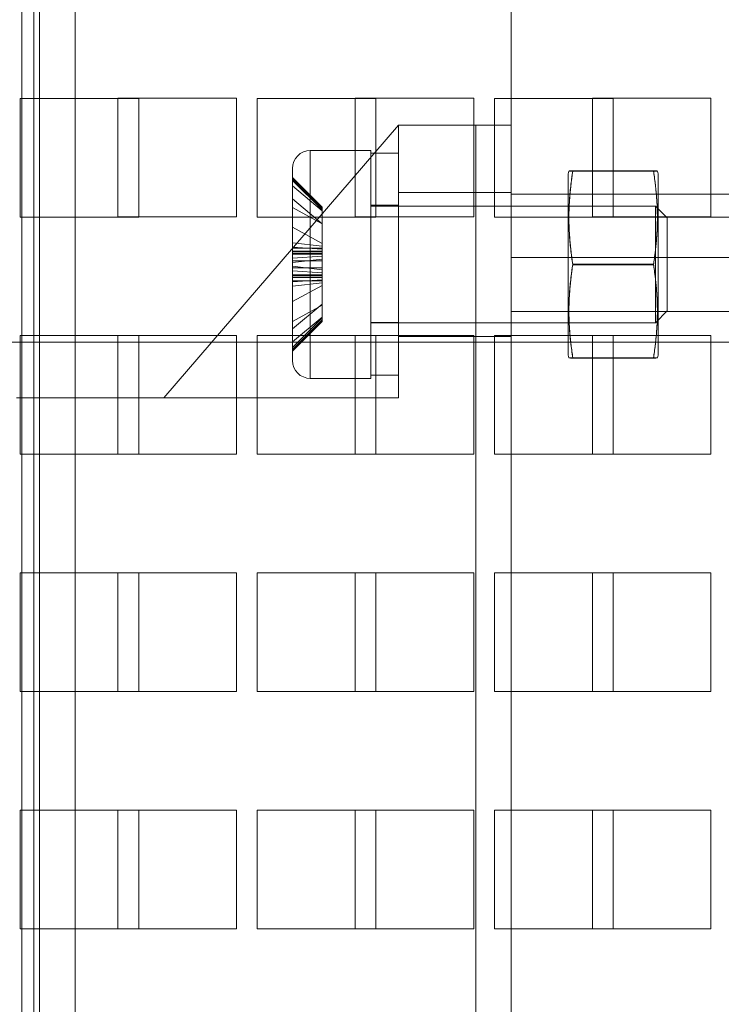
# Model space of a CAD drawing. Header units: inches. Extents: x 1 to 109, y 1 to 85.
# Tile 610 of 656: x 93.903 to 94.889, y 21.142 to 22.525. Entities that reach past the tile are written whole.
import ezdxf

# ---------------------------------------------------------------- set-up
doc = ezdxf.new("R2010")
doc.units = ezdxf.units.IN
doc.header["$MEASUREMENT"] = 0

msp = doc.modelspace()

# ---------------------------------------------------------------- linework, layer by layer
at = {"color": 7, "linetype": 'Continuous', "lineweight": 15, "ltscale": 5}
for p, q in [((93.9059, 13.5399), (93.9059, 29.7899)), ((93.9225, 13.5399), (93.9225, 29.7899)), ((93.9308, 13.5399), (93.9308, 29.7899)), ((93.9806, 29.7899), (93.9806, 13.5399)), ((94.5936, 17.9685), (94.5936, 23.7694)), ((94.07, 22.4148), (93.9033, 22.4148)), ((93.9033, 22.4148), (93.9033, 22.2481)), ((94.0408, 22.4149), (94.2075, 22.4149)), ((94.0408, 22.2483), (94.0408, 22.4149)), ((94.07, 22.2481), (94.07, 22.4148)), ((94.2075, 22.4149), (94.2075, 22.2483)), ((94.2366, 22.4148), (94.2366, 22.2481)), ((94.4033, 22.4148), (94.2366, 22.4148)), ((94.3741, 22.2483), (94.3741, 22.4149)), ((94.3741, 22.4149), (94.5408, 22.4149)), ((94.4033, 22.2481), (94.4033, 22.4148)), ((94.5408, 22.4149), (94.5408, 22.2483)), ((94.57, 22.4148), (94.57, 22.2481)), ((94.7366, 22.4148), (94.57, 22.4148)), ((94.7075, 22.4149), (94.8741, 22.4149)), ((94.7075, 22.2483), (94.7075, 22.4149)), ((94.7366, 22.2481), (94.7366, 22.4148)), ((94.8741, 22.4149), (94.8741, 22.2483)), ((94.1053, 21.9939), (94.4353, 22.3773)), ((94.4353, 22.3773), (94.5436, 22.3773)), ((94.4353, 21.9939), (94.4353, 22.3773)), ((94.5436, 22.3773), (94.5436, 19.3606)), ((94.5436, 22.3773), (94.5936, 22.3773)), ((94.5936, 22.3773), (94.5936, 19.3606)), ((94.3961, 22.3414), (94.3111, 22.3414)), ((94.3961, 22.3414), (94.3111, 22.3414)), ((94.3961, 22.3414), (94.3111, 22.3414)), ((94.3111, 22.0214), (94.3111, 22.3414)), ((94.3111, 22.0214), (94.3111, 22.3414)), ((94.3111, 22.3414), (94.3111, 22.0214)), ((94.3961, 22.0214), (94.3961, 22.3414)), ((94.3961, 22.0214), (94.3961, 22.3414)), ((94.3961, 22.3414), (94.3961, 22.0214)), ((94.4353, 22.3377), (94.3961, 22.3377)), ((94.4353, 22.3377), (94.3961, 22.3377)), ((94.4353, 22.3377), (94.3961, 22.3377)), ((94.3961, 22.0261), (94.3961, 22.3377)), ((94.3961, 22.0261), (94.3961, 22.3377)), ((94.3961, 22.0261), (94.3961, 22.3377)), ((94.4353, 22.0261), (94.4353, 22.3377)), ((94.4353, 22.0261), (94.4353, 22.3377)), ((94.4353, 22.0261), (94.4353, 22.3377)), ((94.2861, 22.3164), (94.2861, 22.0464)), ((94.2861, 22.3164), (94.2861, 22.0464)), ((94.2861, 22.0464), (94.2861, 22.3164)), ((94.6746, 22.3127), (94.6736, 22.3089)), ((94.6746, 22.3127), (94.6736, 22.3089)), ((94.6746, 22.3127), (94.6736, 22.3089)), ((94.7935, 22.3129), (94.68, 22.3129)), ((94.7935, 22.3124), (94.68, 22.3124)), ((94.7999, 22.3089), (94.7989, 22.3127)), ((94.7999, 22.3089), (94.7989, 22.3127)), ((94.7999, 22.3089), (94.7989, 22.3127)), ((94.2861, 22.2995), (94.2861, 22.3034)), ((94.2861, 22.1999), (94.2861, 22.3034)), ((94.2861, 22.3034), (94.3278, 22.262)), ((94.2861, 22.301), (94.2861, 22.3031)), ((94.2861, 22.1991), (94.2861, 22.3031)), ((94.2861, 22.3031), (94.3278, 22.2615)), ((94.2861, 22.301), (94.2861, 22.197)), ((94.3278, 22.2594), (94.2861, 22.301)), ((94.2861, 22.2995), (94.2861, 22.1961)), ((94.3278, 22.2581), (94.2861, 22.2995)), ((94.6736, 22.3089), (94.6736, 22.0539)), ((94.6736, 22.3089), (94.6736, 22.0539)), ((94.6736, 22.3089), (94.6736, 22.0539)), ((94.7999, 22.3089), (94.7999, 22.0539)), ((94.7999, 22.3089), (94.7999, 22.0539)), ((94.7999, 22.3089), (94.7999, 22.0539)), ((94.2861, 22.2917), (94.2861, 22.2045)), ((94.2861, 22.2917), (94.2861, 22.2735)), ((94.3278, 22.2568), (94.2861, 22.2917)), ((94.2861, 22.2735), (94.3278, 22.2386)), ((94.2861, 22.1863), (94.2861, 22.2735)), ((94.5936, 22.2827), (94.4353, 22.2827)), ((94.5936, 22.2827), (94.4353, 22.2827)), ((94.5936, 22.2827), (94.4353, 22.2827)), ((94.4353, 22.0802), (94.4353, 22.2826)), ((94.4353, 22.0802), (94.4353, 22.2826)), ((94.4353, 22.0802), (94.4353, 22.2826)), ((94.5936, 22.0802), (94.5936, 22.2826)), ((94.5936, 22.0802), (94.5936, 22.2826)), ((94.5936, 22.0802), (94.5936, 22.2826)), ((95.0436, 22.28), (94.5936, 22.28)), ((94.5936, 22.1914), (94.5936, 22.2798)), ((94.2861, 22.2045), (94.2861, 22.2615)), ((94.2861, 22.2336), (94.2861, 22.2615)), ((94.2861, 22.2615), (94.3278, 22.2387)), ((94.3278, 22.1999), (94.3278, 22.262)), ((94.3278, 22.262), (94.3278, 22.2581)), ((94.3278, 22.1991), (94.3278, 22.2615)), ((94.3278, 22.2615), (94.3278, 22.2594)), ((94.3278, 22.2594), (94.3278, 22.197)), ((94.3278, 22.2581), (94.3278, 22.1961)), ((94.3278, 22.2568), (94.3278, 22.2045)), ((94.3278, 22.2386), (94.3278, 22.2568)), ((94.4353, 22.2648), (94.3961, 22.2648)), ((94.4353, 22.2648), (94.3961, 22.2648)), ((94.4353, 22.2648), (94.3961, 22.2648)), ((94.3961, 22.0998), (94.3961, 22.2648)), ((94.3961, 22.0998), (94.3961, 22.2648)), ((94.3961, 22.0998), (94.3961, 22.2648)), ((94.7961, 22.2635), (94.3961, 22.2635)), ((94.7961, 22.2635), (94.3961, 22.2635)), ((94.7961, 22.2635), (94.3961, 22.2635)), ((94.3961, 22.0994), (94.3961, 22.2635)), ((94.3961, 22.0994), (94.3961, 22.2635)), ((94.3961, 22.2635), (94.3961, 22.0994)), ((94.4353, 22.0998), (94.4353, 22.2648)), ((94.4353, 22.0998), (94.4353, 22.2648)), ((94.4353, 22.0998), (94.4353, 22.2648)), ((94.8128, 22.2468), (94.7961, 22.2635)), ((94.8128, 22.2468), (94.7961, 22.2635)), ((94.8128, 22.2468), (94.7961, 22.2635)), ((94.7961, 22.2635), (94.7961, 22.0994)), ((94.7961, 22.2635), (94.7961, 22.0994)), ((94.7961, 22.0994), (94.7961, 22.2635)), ((93.9033, 22.2481), (94.07, 22.2481)), ((94.2075, 22.2483), (94.0408, 22.2483)), ((94.2366, 22.2481), (94.4033, 22.2481)), ((94.5408, 22.2483), (94.3741, 22.2483)), ((94.57, 22.2481), (94.7366, 22.2481)), ((95.0436, 22.2477), (94.5936, 22.2477)), ((95.0436, 22.2477), (94.5936, 22.2477)), ((95.0436, 22.2477), (94.5936, 22.2477)), ((94.5936, 22.1152), (94.5936, 22.2476)), ((94.5936, 22.1152), (94.5936, 22.2476)), ((94.5936, 22.1152), (94.5936, 22.2476)), ((94.7999, 22.2477), (94.6736, 22.2477)), ((94.7999, 22.2477), (94.6736, 22.2477)), ((94.7999, 22.2477), (94.6736, 22.2477)), ((94.6736, 22.2477), (94.6736, 22.1152)), ((94.6736, 22.2477), (94.6736, 22.1152)), ((94.6736, 22.2477), (94.6736, 22.1152)), ((94.8741, 22.2483), (94.7075, 22.2483)), ((94.7999, 22.1152), (94.7999, 22.2477)), ((94.7999, 22.1152), (94.7999, 22.2477)), ((94.7999, 22.1152), (94.7999, 22.2477)), ((94.8128, 22.1161), (94.8128, 22.2468)), ((94.8128, 22.1161), (94.8128, 22.2468)), ((94.8128, 22.2468), (94.8128, 22.1161)), ((94.2861, 22.2336), (94.2861, 22.1766)), ((94.3278, 22.2108), (94.2861, 22.2336)), ((94.3278, 22.2045), (94.3278, 22.2387)), ((94.3278, 22.2387), (94.3278, 22.2108)), ((94.3278, 22.1863), (94.3278, 22.2386)), ((94.2861, 22.212), (94.2861, 22.1999)), ((94.2861, 22.212), (94.2861, 22.1789)), ((94.3278, 22.2071), (94.2861, 22.212)), ((94.2861, 22.2056), (94.2861, 22.1991)), ((94.2861, 22.2056), (94.2861, 22.1723)), ((94.3278, 22.2029), (94.2861, 22.2056)), ((94.3278, 22.2045), (94.2861, 22.2045)), ((94.3278, 22.2108), (94.3278, 22.1766)), ((94.3278, 22.2071), (94.3278, 22.1999)), ((94.3278, 22.174), (94.3278, 22.2071)), ((94.3278, 22.2029), (94.3278, 22.1991)), ((94.3278, 22.1697), (94.3278, 22.2029)), ((94.3278, 22.1999), (94.2861, 22.1999)), ((94.3278, 22.1991), (94.2861, 22.1991)), ((94.2861, 22.197), (94.2861, 22.1905)), ((94.3278, 22.197), (94.2861, 22.197)), ((94.2861, 22.1961), (94.2861, 22.184)), ((94.3278, 22.1961), (94.2861, 22.1961)), ((94.2861, 22.1905), (94.3278, 22.1931)), ((94.2861, 22.1572), (94.2861, 22.1905)), ((94.2861, 22.184), (94.3278, 22.1888)), ((94.3278, 22.197), (94.3278, 22.1931)), ((94.3278, 22.1961), (94.3278, 22.1888)), ((94.3278, 22.1931), (94.3278, 22.1598)), ((94.3278, 22.1888), (94.3278, 22.1557)), ((94.5936, 22.1912), (95.0436, 22.1912)), ((94.2861, 22.1293), (94.2861, 22.1863)), ((94.3278, 22.1863), (94.2861, 22.1863)), ((94.2861, 22.1509), (94.2861, 22.184)), ((94.2861, 22.1668), (94.2861, 22.1789)), ((94.2861, 22.1789), (94.3278, 22.174)), ((94.2861, 22.1766), (94.2861, 22.0908)), ((94.3278, 22.1766), (94.2861, 22.1766)), ((94.3278, 22.1521), (94.3278, 22.1863)), ((94.3278, 22.1766), (94.3278, 22.1257)), ((94.3278, 22.1668), (94.3278, 22.174)), ((94.7935, 22.1819), (94.68, 22.1819)), ((94.7935, 22.181), (94.68, 22.181)), ((94.2861, 22.1659), (94.2861, 22.1723)), ((94.2861, 22.1723), (94.3278, 22.1697)), ((94.2861, 22.065), (94.2861, 22.1668)), ((94.3278, 22.1668), (94.2861, 22.1668)), ((94.2861, 22.0619), (94.2861, 22.1659)), ((94.3278, 22.1659), (94.2861, 22.1659)), ((94.2861, 22.1638), (94.2861, 22.0598)), ((94.2861, 22.1572), (94.2861, 22.1638)), ((94.3278, 22.1638), (94.2861, 22.1638)), ((94.2861, 22.1509), (94.2861, 22.163)), ((94.2861, 22.163), (94.2861, 22.0611)), ((94.3278, 22.163), (94.2861, 22.163)), ((94.3278, 22.1598), (94.2861, 22.1572)), ((94.3278, 22.1659), (94.3278, 22.1697)), ((94.3278, 22.1064), (94.3278, 22.1668)), ((94.3278, 22.1035), (94.3278, 22.1659)), ((94.3278, 22.1638), (94.3278, 22.1014)), ((94.3278, 22.1598), (94.3278, 22.1638)), ((94.3278, 22.163), (94.3278, 22.1025)), ((94.3278, 22.1557), (94.3278, 22.163)), ((94.2861, 22.1584), (94.2861, 22.1014)), ((94.2861, 22.0726), (94.2861, 22.1584)), ((94.3278, 22.1584), (94.2861, 22.1584)), ((94.3278, 22.1557), (94.2861, 22.1509)), ((94.3278, 22.1521), (94.2861, 22.1293)), ((94.3278, 22.1584), (94.3278, 22.1242)), ((94.3278, 22.1074), (94.3278, 22.1584)), ((94.3278, 22.1242), (94.3278, 22.1521)), ((94.2861, 22.1293), (94.2861, 22.1014)), ((94.2861, 22.0908), (94.3278, 22.1257)), ((94.2861, 22.1014), (94.3278, 22.1242)), ((94.3278, 22.1257), (94.3278, 22.1074)), ((94.3278, 22.1074), (94.2861, 22.0726)), ((94.3278, 22.1064), (94.2861, 22.065)), ((94.3278, 22.1025), (94.3278, 22.1064)), ((94.5936, 22.1152), (95.0519, 22.1152)), ((94.5936, 22.1152), (95.0519, 22.1152)), ((94.5936, 22.1152), (95.0519, 22.1152)), ((94.6736, 22.1152), (94.7999, 22.1152)), ((94.6736, 22.1152), (94.7999, 22.1152)), ((94.6736, 22.1152), (94.7999, 22.1152)), ((94.7961, 22.0994), (94.8128, 22.1161)), ((94.7961, 22.0994), (94.8128, 22.1161)), ((94.7961, 22.0994), (94.8128, 22.1161)), ((94.3278, 22.1035), (94.2861, 22.0619)), ((94.2861, 22.0611), (94.3278, 22.1025)), ((94.2861, 22.0598), (94.3278, 22.1014)), ((94.2861, 22.0726), (94.2861, 22.0908)), ((94.3278, 22.1014), (94.3278, 22.1035)), ((94.3961, 22.0261), (94.3961, 22.0998)), ((94.4353, 22.0998), (94.3961, 22.0998)), ((94.3961, 22.0994), (94.7961, 22.0994)), ((94.3961, 22.0994), (94.7961, 22.0994)), ((94.3961, 22.0994), (94.7961, 22.0994)), ((94.4353, 22.0261), (94.4353, 22.0998)), ((93.9033, 22.0814), (93.9033, 21.9148)), ((94.07, 22.0814), (93.9033, 22.0814)), ((94.0408, 22.0816), (94.2075, 22.0816)), ((94.0408, 21.9149), (94.0408, 22.0816)), ((94.07, 21.9148), (94.07, 22.0814)), ((94.2075, 22.0816), (94.2075, 21.9149)), ((94.2366, 22.0814), (94.2366, 21.9148)), ((94.4033, 22.0814), (94.2366, 22.0814)), ((94.3741, 22.0816), (94.5408, 22.0816)), ((94.3741, 21.9149), (94.3741, 22.0816)), ((94.4033, 21.9148), (94.4033, 22.0814)), ((94.4353, 22.0802), (94.5936, 22.0802)), ((94.4353, 22.0802), (94.5936, 22.0802)), ((94.4353, 22.0802), (94.5936, 22.0802)), ((94.5408, 22.0816), (94.5408, 21.9149)), ((94.57, 22.0814), (94.57, 21.9148)), ((94.7366, 22.0814), (94.57, 22.0814)), ((94.7075, 22.0816), (94.8741, 22.0816)), ((94.7075, 21.9149), (94.7075, 22.0816)), ((94.7366, 21.9148), (94.7366, 22.0814)), ((94.8741, 22.0816), (94.8741, 21.9149)), ((97.1975, 22.0723), (90.6308, 22.0723)), ((94.2861, 22.065), (94.2861, 22.0611)), ((94.2861, 22.0619), (94.2861, 22.0598)), ((94.6736, 22.0539), (94.6746, 22.0502)), ((94.6736, 22.0539), (94.6746, 22.0502)), ((94.6736, 22.0539), (94.6746, 22.0502)), ((94.7935, 22.0504), (94.68, 22.0504)), ((94.7935, 22.05), (94.68, 22.05)), ((94.7989, 22.0502), (94.7999, 22.0539)), ((94.7989, 22.0502), (94.7999, 22.0539)), ((94.7989, 22.0502), (94.7999, 22.0539)), ((94.3111, 22.0214), (94.3961, 22.0214)), ((94.3111, 22.0214), (94.3961, 22.0214)), ((94.3111, 22.0214), (94.3961, 22.0214)), ((94.3961, 22.0261), (94.4353, 22.0261)), ((93.8981, 21.9939), (94.1053, 21.9939)), ((94.4353, 21.9939), (94.1053, 21.9939)), ((93.9033, 21.9148), (94.07, 21.9148)), ((94.2075, 21.9149), (94.0408, 21.9149)), ((94.2366, 21.9148), (94.4033, 21.9148)), ((94.5408, 21.9149), (94.3741, 21.9149)), ((94.57, 21.9148), (94.7366, 21.9148)), ((94.8741, 21.9149), (94.7075, 21.9149)), ((93.9033, 21.7481), (93.9033, 21.5814)), ((94.07, 21.7481), (93.9033, 21.7481)), ((94.0408, 21.7483), (94.2075, 21.7483)), ((94.0408, 21.5816), (94.0408, 21.7483)), ((94.07, 21.5814), (94.07, 21.7481)), ((94.2075, 21.7483), (94.2075, 21.5816)), ((94.4033, 21.7481), (94.2366, 21.7481)), ((94.2366, 21.7481), (94.2366, 21.5814)), ((94.3741, 21.5816), (94.3741, 21.7483)), ((94.3741, 21.7483), (94.5408, 21.7483)), ((94.4033, 21.5814), (94.4033, 21.7481)), ((94.5408, 21.7483), (94.5408, 21.5816)), ((94.57, 21.7481), (94.57, 21.5814)), ((94.7366, 21.7481), (94.57, 21.7481)), ((94.7075, 21.7483), (94.8741, 21.7483)), ((94.7075, 21.5816), (94.7075, 21.7483)), ((94.7366, 21.5814), (94.7366, 21.7481)), ((94.8741, 21.7483), (94.8741, 21.5816)), ((93.9033, 21.5814), (94.07, 21.5814)), ((94.2075, 21.5816), (94.0408, 21.5816)), ((94.2366, 21.5814), (94.4033, 21.5814)), ((94.5408, 21.5816), (94.3741, 21.5816)), ((94.57, 21.5814), (94.7366, 21.5814)), ((94.8741, 21.5816), (94.7075, 21.5816)), ((93.9033, 21.4148), (93.9033, 21.2481)), ((94.07, 21.4148), (93.9033, 21.4148)), ((94.0408, 21.4149), (94.2075, 21.4149)), ((94.0408, 21.2483), (94.0408, 21.4149)), ((94.07, 21.2481), (94.07, 21.4148)), ((94.2075, 21.4149), (94.2075, 21.2483)), ((94.2366, 21.4148), (94.2366, 21.2481)), ((94.4033, 21.4148), (94.2366, 21.4148)), ((94.3741, 21.4149), (94.5408, 21.4149)), ((94.3741, 21.2483), (94.3741, 21.4149)), ((94.4033, 21.2481), (94.4033, 21.4148)), ((94.5408, 21.4149), (94.5408, 21.2483)), ((94.7366, 21.4148), (94.57, 21.4148)), ((94.57, 21.4148), (94.57, 21.2481)), ((94.7075, 21.4149), (94.8741, 21.4149)), ((94.7075, 21.2483), (94.7075, 21.4149)), ((94.7366, 21.2481), (94.7366, 21.4148)), ((94.8741, 21.4149), (94.8741, 21.2483)), ((93.9033, 21.2481), (94.07, 21.2481)), ((94.2075, 21.2483), (94.0408, 21.2483)), ((94.2366, 21.2481), (94.4033, 21.2481)), ((94.5408, 21.2483), (94.3741, 21.2483)), ((94.57, 21.2481), (94.7366, 21.2481)), ((94.8741, 21.2483), (94.7075, 21.2483))]:
    msp.add_line(p, q, dxfattribs=at)
at = {"color": 7, "linetype": 'Continuous', "lineweight": 15, "ltscale": 25}
for centre, start, end in [((94.3111, 22.3164), 90, 180), ((94.3111, 22.3164), 90, 180), ((94.3111, 22.3164), 90, 180), ((94.3111, 22.0464), 180, 270), ((94.3111, 22.0464), 180, 270), ((94.3111, 22.0464), 180, 270)]:
    msp.add_arc(centre, 0.025, start, end, dxfattribs=at)
at = {"color": 7, "linetype": 'Continuous', "lineweight": 15, "ltscale": 5}
for points, knots in [([(94.68, 22.3124), (94.6796, 22.3124), (94.6788, 22.3125), (94.6776, 22.3125), (94.6765, 22.3125), (94.6756, 22.3126), (94.675, 22.3126), (94.6746, 22.3126), (94.6746, 22.3127), (94.6747, 22.3127), (94.6752, 22.3127), (94.6758, 22.3128), (94.6766, 22.3128), (94.6776, 22.3128), (94.6787, 22.3129), (94.6796, 22.3129), (94.68, 22.3129)], [0, 0, 0, 0, 0.062792, 0.125585, 0.206403, 0.287229, 0.368043, 0.442659, 0.517283, 0.591898, 0.661233, 0.730575, 0.799911, 0.866605, 0.933304, 1, 1, 1, 1]), ([(94.68, 22.3129), (94.6795, 22.3093), (94.6784, 22.3022), (94.6771, 22.2914), (94.676, 22.2806), (94.6753, 22.271), (94.6749, 22.2625), (94.6746, 22.2553), (94.6746, 22.2481), (94.6746, 22.2408), (94.6748, 22.2336), (94.6752, 22.2259), (94.6758, 22.2175), (94.6766, 22.2086), (94.6775, 22.1997), (94.6787, 22.1908), (94.6796, 22.1849), (94.68, 22.1819)], [0, 0, 0, 0, 0.082399, 0.164813, 0.247222, 0.329612, 0.384809, 0.440009, 0.495206, 0.549953, 0.604704, 0.659452, 0.727548, 0.795659, 0.863778, 0.931897, 1, 1, 1, 1]), ([(94.68, 22.3124), (94.6795, 22.3124), (94.6784, 22.3125), (94.6771, 22.3125), (94.676, 22.3125), (94.6753, 22.3126), (94.6748, 22.3126), (94.6746, 22.3127), (94.6746, 22.3127), (94.6749, 22.3127), (94.6754, 22.3128), (94.6762, 22.3128), (94.6771, 22.3128), (94.678, 22.3128), (94.679, 22.3129), (94.6797, 22.3129), (94.68, 22.3129)], [0, 0, 0, 0, 0.082249, 0.164505, 0.24675, 0.324466, 0.40219, 0.479904, 0.551885, 0.623875, 0.695857, 0.763878, 0.831905, 0.899928, 0.949964, 1, 1, 1, 1]), ([(94.68, 22.3129), (94.6795, 22.3093), (94.6784, 22.3022), (94.6771, 22.2914), (94.676, 22.2806), (94.6753, 22.271), (94.6749, 22.2625), (94.6746, 22.2553), (94.6746, 22.2481), (94.6746, 22.2408), (94.6748, 22.2336), (94.6752, 22.2259), (94.6758, 22.2175), (94.6766, 22.2086), (94.6775, 22.1997), (94.6787, 22.1908), (94.6796, 22.1849), (94.68, 22.1819)], [0, 0, 0, 0, 0.0823985, 0.1648132, 0.2472217, 0.3296118, 0.3848087, 0.4400093, 0.4952058, 0.549953, 0.6047043, 0.6594518, 0.7275482, 0.7956587, 0.8637782, 0.9318968, 1, 1, 1, 1]), ([(94.68, 22.3124), (94.6796, 22.3124), (94.6788, 22.3125), (94.6777, 22.3125), (94.6766, 22.3125), (94.6756, 22.3126), (94.675, 22.3126), (94.6746, 22.3126), (94.6745, 22.3127), (94.6747, 22.3127), (94.6751, 22.3127), (94.6758, 22.3128), (94.6766, 22.3128), (94.6776, 22.3128), (94.6787, 22.3129), (94.6796, 22.3129), (94.68, 22.3129)], [0, 0, 0, 0, 0.061663, 0.123326, 0.203303, 0.283286, 0.363259, 0.43811, 0.512971, 0.587822, 0.65783, 0.727846, 0.797856, 0.865235, 0.932619, 1, 1, 1, 1]), ([(94.68, 22.3129), (94.6795, 22.3093), (94.6784, 22.3022), (94.6771, 22.2914), (94.676, 22.2806), (94.6753, 22.271), (94.6749, 22.2625), (94.6746, 22.2553), (94.6746, 22.2481), (94.6746, 22.2408), (94.6748, 22.2336), (94.6752, 22.2259), (94.6758, 22.2175), (94.6766, 22.2086), (94.6775, 22.1997), (94.6787, 22.1908), (94.6796, 22.1849), (94.68, 22.1819)], [0, 0, 0, 0, 0.082399, 0.164813, 0.247222, 0.329612, 0.384809, 0.440009, 0.495206, 0.549953, 0.604704, 0.659452, 0.727548, 0.795659, 0.863778, 0.931897, 1, 1, 1, 1]), ([(94.68, 22.181), (94.6795, 22.1845), (94.6784, 22.1917), (94.6771, 22.2025), (94.676, 22.2134), (94.6753, 22.223), (94.6749, 22.2315), (94.6746, 22.2388), (94.6746, 22.246), (94.6746, 22.2533), (94.6748, 22.2605), (94.6752, 22.2683), (94.6758, 22.2767), (94.6766, 22.2856), (94.6775, 22.2946), (94.6787, 22.3035), (94.6796, 22.3095), (94.68, 22.3124)], [0, 0, 0, 0, 0.082399, 0.164813, 0.247222, 0.329612, 0.384809, 0.440009, 0.495206, 0.549953, 0.604705, 0.659452, 0.727549, 0.795659, 0.863778, 0.931897, 1, 1, 1, 1]), ([(94.68, 22.181), (94.6795, 22.1845), (94.6784, 22.1917), (94.6771, 22.2025), (94.676, 22.2134), (94.6753, 22.223), (94.6749, 22.2315), (94.6746, 22.2388), (94.6746, 22.246), (94.6746, 22.2533), (94.6748, 22.2605), (94.6752, 22.2683), (94.6758, 22.2767), (94.6766, 22.2856), (94.6775, 22.2946), (94.6787, 22.3035), (94.6796, 22.3095), (94.68, 22.3124)], [0, 0, 0, 0, 0.082399, 0.164813, 0.247222, 0.329612, 0.384809, 0.440009, 0.495206, 0.549953, 0.604705, 0.659452, 0.727549, 0.795659, 0.863778, 0.931897, 1, 1, 1, 1]), ([(94.68, 22.181), (94.6795, 22.1845), (94.6784, 22.1917), (94.6771, 22.2025), (94.676, 22.2134), (94.6753, 22.223), (94.6749, 22.2315), (94.6746, 22.2388), (94.6746, 22.246), (94.6746, 22.2533), (94.6748, 22.2605), (94.6752, 22.2683), (94.6758, 22.2767), (94.6766, 22.2856), (94.6775, 22.2946), (94.6787, 22.3035), (94.6796, 22.3095), (94.68, 22.3124)], [0, 0, 0, 0, 0.082399, 0.164813, 0.247222, 0.329612, 0.384809, 0.440009, 0.495206, 0.549953, 0.604705, 0.659452, 0.727549, 0.795659, 0.863778, 0.931897, 1, 1, 1, 1]), ([(94.7935, 22.3129), (94.7939, 22.3129), (94.7947, 22.3129), (94.7959, 22.3128), (94.797, 22.3128), (94.7979, 22.3128), (94.7985, 22.3127), (94.7989, 22.3127), (94.7989, 22.3127), (94.7988, 22.3126), (94.7983, 22.3126), (94.7977, 22.3126), (94.7969, 22.3125), (94.7959, 22.3125), (94.7948, 22.3125), (94.7939, 22.3124), (94.7935, 22.3124)], [0, 0, 0, 0, 0.062792, 0.125585, 0.206403, 0.287229, 0.368043, 0.442659, 0.517283, 0.591898, 0.661233, 0.730575, 0.799911, 0.866605, 0.933304, 1, 1, 1, 1]), ([(94.7935, 22.1819), (94.794, 22.1855), (94.7951, 22.1926), (94.7964, 22.2034), (94.7975, 22.2142), (94.7982, 22.2238), (94.7986, 22.2323), (94.7988, 22.2395), (94.7989, 22.2468), (94.7989, 22.254), (94.7987, 22.2612), (94.7983, 22.2689), (94.7977, 22.2773), (94.7969, 22.2862), (94.7959, 22.2951), (94.7948, 22.304), (94.7939, 22.3099), (94.7935, 22.3129)], [0, 0, 0, 0, 0.082399, 0.164813, 0.247222, 0.329612, 0.384809, 0.440009, 0.495206, 0.549953, 0.604705, 0.659452, 0.727549, 0.795659, 0.863778, 0.931897, 1, 1, 1, 1]), ([(94.7935, 22.3129), (94.794, 22.3129), (94.7951, 22.3129), (94.7964, 22.3128), (94.7975, 22.3128), (94.7982, 22.3127), (94.7987, 22.3127), (94.7989, 22.3127), (94.7989, 22.3126), (94.7986, 22.3126), (94.7981, 22.3126), (94.7973, 22.3125), (94.7964, 22.3125), (94.7954, 22.3125), (94.7945, 22.3124), (94.7938, 22.3124), (94.7935, 22.3124)], [0, 0, 0, 0, 0.082249, 0.164505, 0.24675, 0.324466, 0.40219, 0.479904, 0.551885, 0.623875, 0.695857, 0.763878, 0.831905, 0.899928, 0.949964, 1, 1, 1, 1]), ([(94.7935, 22.1819), (94.794, 22.1855), (94.7951, 22.1926), (94.7964, 22.2034), (94.7975, 22.2142), (94.7982, 22.2238), (94.7986, 22.2323), (94.7988, 22.2395), (94.7989, 22.2468), (94.7989, 22.254), (94.7987, 22.2612), (94.7983, 22.2689), (94.7977, 22.2773), (94.7969, 22.2862), (94.7959, 22.2951), (94.7948, 22.304), (94.7939, 22.3099), (94.7935, 22.3129)], [0, 0, 0, 0, 0.082399, 0.164813, 0.247222, 0.329612, 0.384809, 0.440009, 0.495206, 0.549953, 0.604705, 0.659452, 0.727549, 0.795659, 0.863778, 0.931897, 1, 1, 1, 1]), ([(94.7935, 22.3129), (94.7939, 22.3129), (94.7947, 22.3129), (94.7958, 22.3128), (94.7969, 22.3128), (94.7979, 22.3128), (94.7985, 22.3127), (94.7989, 22.3127), (94.7989, 22.3127), (94.7988, 22.3126), (94.7984, 22.3126), (94.7977, 22.3126), (94.7969, 22.3125), (94.7959, 22.3125), (94.7948, 22.3125), (94.7939, 22.3124), (94.7935, 22.3124)], [0, 0, 0, 0, 0.061663, 0.123326, 0.203303, 0.283286, 0.363259, 0.43811, 0.512971, 0.587822, 0.65783, 0.727846, 0.797856, 0.865235, 0.932619, 1, 1, 1, 1]), ([(94.7935, 22.1819), (94.794, 22.1855), (94.7951, 22.1926), (94.7964, 22.2034), (94.7975, 22.2142), (94.7982, 22.2238), (94.7986, 22.2323), (94.7988, 22.2395), (94.7989, 22.2468), (94.7989, 22.254), (94.7987, 22.2612), (94.7983, 22.2689), (94.7977, 22.2773), (94.7969, 22.2862), (94.7959, 22.2951), (94.7948, 22.304), (94.7939, 22.3099), (94.7935, 22.3129)], [0, 0, 0, 0, 0.082399, 0.164813, 0.247222, 0.329612, 0.384809, 0.440009, 0.495206, 0.549953, 0.604705, 0.659452, 0.727549, 0.795659, 0.863778, 0.931897, 1, 1, 1, 1]), ([(94.7935, 22.3124), (94.794, 22.3088), (94.7951, 22.3016), (94.7964, 22.2908), (94.7975, 22.28), (94.7982, 22.2704), (94.7986, 22.2619), (94.7988, 22.2546), (94.7989, 22.2473), (94.7989, 22.2401), (94.7987, 22.2329), (94.7983, 22.2251), (94.7977, 22.2167), (94.7969, 22.2077), (94.7959, 22.1988), (94.7948, 22.1899), (94.7939, 22.1839), (94.7935, 22.181)], [0, 0, 0, 0, 0.082399, 0.164813, 0.247222, 0.329612, 0.384809, 0.440009, 0.495206, 0.549953, 0.604704, 0.659452, 0.727548, 0.795659, 0.863778, 0.931897, 1, 1, 1, 1]), ([(94.7935, 22.3124), (94.794, 22.3088), (94.7951, 22.3016), (94.7964, 22.2908), (94.7975, 22.28), (94.7982, 22.2704), (94.7986, 22.2619), (94.7988, 22.2546), (94.7989, 22.2473), (94.7989, 22.2401), (94.7987, 22.2329), (94.7983, 22.2251), (94.7977, 22.2167), (94.7969, 22.2077), (94.7959, 22.1988), (94.7948, 22.1899), (94.7939, 22.1839), (94.7935, 22.181)], [0, 0, 0, 0, 0.082399, 0.164813, 0.247222, 0.329612, 0.384809, 0.440009, 0.495206, 0.549953, 0.604704, 0.659452, 0.727548, 0.795659, 0.863778, 0.931897, 1, 1, 1, 1]), ([(94.7935, 22.3124), (94.794, 22.3088), (94.7951, 22.3016), (94.7964, 22.2908), (94.7975, 22.28), (94.7982, 22.2704), (94.7986, 22.2619), (94.7988, 22.2546), (94.7989, 22.2473), (94.7989, 22.2401), (94.7987, 22.2329), (94.7983, 22.2251), (94.7977, 22.2167), (94.7969, 22.2077), (94.7959, 22.1988), (94.7948, 22.1899), (94.7939, 22.1839), (94.7935, 22.181)], [0, 0, 0, 0, 0.082399, 0.164813, 0.247222, 0.329612, 0.384809, 0.440009, 0.495206, 0.549953, 0.604704, 0.659452, 0.727548, 0.795659, 0.863778, 0.931897, 1, 1, 1, 1]), ([(94.68, 22.1819), (94.6795, 22.1783), (94.6784, 22.1711), (94.6771, 22.1603), (94.676, 22.1495), (94.6753, 22.1398), (94.6749, 22.1314), (94.6747, 22.1241), (94.6746, 22.1168), (94.6746, 22.1096), (94.6748, 22.1024), (94.6752, 22.0946), (94.6758, 22.0862), (94.6766, 22.0772), (94.6776, 22.0683), (94.6787, 22.0593), (94.6796, 22.0534), (94.68, 22.0504)], [0, 0, 0, 0, 0.082399, 0.164813, 0.247222, 0.329612, 0.384809, 0.44001, 0.495206, 0.549954, 0.604705, 0.659453, 0.727549, 0.795659, 0.863778, 0.931897, 1, 1, 1, 1]), ([(94.68, 22.1819), (94.6795, 22.1783), (94.6784, 22.1711), (94.6771, 22.1603), (94.676, 22.1495), (94.6753, 22.1398), (94.6749, 22.1314), (94.6747, 22.1241), (94.6746, 22.1168), (94.6746, 22.1096), (94.6748, 22.1024), (94.6752, 22.0946), (94.6758, 22.0862), (94.6766, 22.0772), (94.6776, 22.0683), (94.6787, 22.0593), (94.6796, 22.0534), (94.68, 22.0504)], [0, 0, 0, 0, 0.082399, 0.164813, 0.247222, 0.329612, 0.384809, 0.44001, 0.495206, 0.549954, 0.604705, 0.659453, 0.727549, 0.795659, 0.863778, 0.931897, 1, 1, 1, 1]), ([(94.68, 22.1819), (94.6795, 22.1783), (94.6784, 22.1711), (94.6771, 22.1603), (94.676, 22.1495), (94.6753, 22.1398), (94.6749, 22.1314), (94.6747, 22.1241), (94.6746, 22.1168), (94.6746, 22.1096), (94.6748, 22.1024), (94.6752, 22.0946), (94.6758, 22.0862), (94.6766, 22.0772), (94.6776, 22.0683), (94.6787, 22.0593), (94.6796, 22.0534), (94.68, 22.0504)], [0, 0, 0, 0, 0.082399, 0.164813, 0.247222, 0.329612, 0.384809, 0.44001, 0.495206, 0.549954, 0.604705, 0.659453, 0.727549, 0.795659, 0.863778, 0.931897, 1, 1, 1, 1]), ([(94.68, 22.05), (94.6795, 22.0535), (94.6784, 22.0607), (94.6771, 22.0715), (94.676, 22.0823), (94.6753, 22.0919), (94.6749, 22.1003), (94.6747, 22.1076), (94.6746, 22.1148), (94.6746, 22.122), (94.6748, 22.1292), (94.6752, 22.137), (94.6758, 22.1453), (94.6766, 22.1543), (94.6775, 22.1632), (94.6787, 22.1721), (94.6796, 22.178), (94.68, 22.181)], [0, 0, 0, 0, 0.082399, 0.164813, 0.247222, 0.329612, 0.384809, 0.44001, 0.495206, 0.549954, 0.604705, 0.659453, 0.727549, 0.795659, 0.863779, 0.931897, 1, 1, 1, 1]), ([(94.68, 22.05), (94.6795, 22.0535), (94.6784, 22.0607), (94.6771, 22.0715), (94.676, 22.0823), (94.6753, 22.0919), (94.6749, 22.1003), (94.6747, 22.1076), (94.6746, 22.1148), (94.6746, 22.122), (94.6748, 22.1292), (94.6752, 22.137), (94.6758, 22.1453), (94.6766, 22.1543), (94.6775, 22.1632), (94.6787, 22.1721), (94.6796, 22.178), (94.68, 22.181)], [0, 0, 0, 0, 0.082399, 0.164813, 0.247222, 0.329612, 0.384809, 0.44001, 0.495206, 0.549954, 0.604705, 0.659453, 0.727549, 0.795659, 0.863779, 0.931897, 1, 1, 1, 1]), ([(94.68, 22.05), (94.6795, 22.0535), (94.6784, 22.0607), (94.6771, 22.0715), (94.676, 22.0823), (94.6753, 22.0919), (94.6749, 22.1003), (94.6747, 22.1076), (94.6746, 22.1148), (94.6746, 22.122), (94.6748, 22.1292), (94.6752, 22.137), (94.6758, 22.1453), (94.6766, 22.1543), (94.6775, 22.1632), (94.6787, 22.1721), (94.6796, 22.178), (94.68, 22.181)], [0, 0, 0, 0, 0.082399, 0.164813, 0.247222, 0.329612, 0.384809, 0.44001, 0.495206, 0.549954, 0.604705, 0.659453, 0.727549, 0.795659, 0.863779, 0.931897, 1, 1, 1, 1]), ([(94.7935, 22.0504), (94.794, 22.054), (94.7951, 22.0612), (94.7964, 22.072), (94.7975, 22.0829), (94.7982, 22.0925), (94.7986, 22.101), (94.7988, 22.1083), (94.7989, 22.1155), (94.7989, 22.1228), (94.7987, 22.13), (94.7983, 22.1378), (94.7977, 22.1462), (94.7969, 22.1551), (94.7959, 22.1641), (94.7948, 22.173), (94.7939, 22.1789), (94.7935, 22.1819)], [0, 0, 0, 0, 0.082399, 0.164813, 0.247222, 0.329612, 0.384809, 0.44001, 0.495206, 0.549954, 0.604705, 0.659453, 0.727549, 0.795659, 0.863779, 0.931897, 1, 1, 1, 1]), ([(94.7935, 22.0504), (94.794, 22.054), (94.7951, 22.0612), (94.7964, 22.072), (94.7975, 22.0829), (94.7982, 22.0925), (94.7986, 22.101), (94.7988, 22.1083), (94.7989, 22.1155), (94.7989, 22.1228), (94.7987, 22.13), (94.7983, 22.1378), (94.7977, 22.1462), (94.7969, 22.1551), (94.7959, 22.1641), (94.7948, 22.173), (94.7939, 22.1789), (94.7935, 22.1819)], [0, 0, 0, 0, 0.082399, 0.164813, 0.247222, 0.329612, 0.384809, 0.44001, 0.495206, 0.549954, 0.604705, 0.659453, 0.727549, 0.795659, 0.863779, 0.931897, 1, 1, 1, 1]), ([(94.7935, 22.0504), (94.794, 22.054), (94.7951, 22.0612), (94.7964, 22.072), (94.7975, 22.0829), (94.7982, 22.0925), (94.7986, 22.101), (94.7988, 22.1083), (94.7989, 22.1155), (94.7989, 22.1228), (94.7987, 22.13), (94.7983, 22.1378), (94.7977, 22.1462), (94.7969, 22.1551), (94.7959, 22.1641), (94.7948, 22.173), (94.7939, 22.1789), (94.7935, 22.1819)], [0, 0, 0, 0, 0.082399, 0.164813, 0.247222, 0.329612, 0.384809, 0.44001, 0.495206, 0.549954, 0.604705, 0.659453, 0.727549, 0.795659, 0.863779, 0.931897, 1, 1, 1, 1]), ([(94.7935, 22.181), (94.794, 22.1774), (94.7951, 22.1702), (94.7964, 22.1594), (94.7975, 22.1487), (94.7982, 22.139), (94.7986, 22.1306), (94.7988, 22.1233), (94.7989, 22.1161), (94.7989, 22.1089), (94.7987, 22.1017), (94.7983, 22.0939), (94.7977, 22.0856), (94.7969, 22.0766), (94.7959, 22.0677), (94.7948, 22.0588), (94.7939, 22.0529), (94.7935, 22.05)], [0, 0, 0, 0, 0.082399, 0.164813, 0.247222, 0.329612, 0.384809, 0.44001, 0.495206, 0.549954, 0.604705, 0.659453, 0.727549, 0.795659, 0.863778, 0.931897, 1, 1, 1, 1]), ([(94.7935, 22.181), (94.794, 22.1774), (94.7951, 22.1702), (94.7964, 22.1594), (94.7975, 22.1487), (94.7982, 22.139), (94.7986, 22.1306), (94.7988, 22.1233), (94.7989, 22.1161), (94.7989, 22.1089), (94.7987, 22.1017), (94.7983, 22.0939), (94.7977, 22.0856), (94.7969, 22.0766), (94.7959, 22.0677), (94.7948, 22.0588), (94.7939, 22.0529), (94.7935, 22.05)], [0, 0, 0, 0, 0.082399, 0.164813, 0.247222, 0.329612, 0.384809, 0.44001, 0.495206, 0.549954, 0.604705, 0.659453, 0.727549, 0.795659, 0.863778, 0.931897, 1, 1, 1, 1]), ([(94.7935, 22.181), (94.794, 22.1774), (94.7951, 22.1702), (94.7964, 22.1594), (94.7975, 22.1487), (94.7982, 22.139), (94.7986, 22.1306), (94.7988, 22.1233), (94.7989, 22.1161), (94.7989, 22.1089), (94.7987, 22.1017), (94.7983, 22.0939), (94.7977, 22.0856), (94.7969, 22.0766), (94.7959, 22.0677), (94.7948, 22.0588), (94.7939, 22.0529), (94.7935, 22.05)], [0, 0, 0, 0, 0.082399, 0.164813, 0.247222, 0.329612, 0.384809, 0.44001, 0.495206, 0.549954, 0.604705, 0.659453, 0.727549, 0.795659, 0.863778, 0.931897, 1, 1, 1, 1]), ([(94.68, 22.0504), (94.6796, 22.0504), (94.6788, 22.0504), (94.6776, 22.0504), (94.6765, 22.0503), (94.6756, 22.0503), (94.675, 22.0503), (94.6746, 22.0502), (94.6746, 22.0502), (94.6747, 22.0502), (94.6752, 22.0501), (94.6758, 22.0501), (94.6766, 22.0501), (94.6776, 22.05), (94.6787, 22.05), (94.6796, 22.05), (94.68, 22.05)], [0, 0, 0, 0, 0.062793, 0.125585, 0.206403, 0.287229, 0.368044, 0.442659, 0.517284, 0.591899, 0.661233, 0.730575, 0.799911, 0.866606, 0.933304, 1, 1, 1, 1]), ([(94.68, 22.0504), (94.6795, 22.0504), (94.6784, 22.0504), (94.6771, 22.0504), (94.676, 22.0503), (94.6753, 22.0503), (94.6748, 22.0502), (94.6746, 22.0502), (94.6746, 22.0502), (94.6749, 22.0501), (94.6754, 22.0501), (94.6762, 22.0501), (94.6771, 22.05), (94.678, 22.05), (94.679, 22.05), (94.6797, 22.05), (94.68, 22.05)], [0, 0, 0, 0, 0.08225, 0.164505, 0.246751, 0.324466, 0.402191, 0.479905, 0.551886, 0.623876, 0.695858, 0.763879, 0.831906, 0.899928, 0.949964, 1, 1, 1, 1]), ([(94.68, 22.0504), (94.6796, 22.0504), (94.6788, 22.0504), (94.6777, 22.0504), (94.6766, 22.0503), (94.6756, 22.0503), (94.675, 22.0503), (94.6746, 22.0502), (94.6746, 22.0502), (94.6747, 22.0502), (94.6751, 22.0501), (94.6758, 22.0501), (94.6766, 22.0501), (94.6776, 22.05), (94.6787, 22.05), (94.6796, 22.05), (94.68, 22.05)], [0, 0, 0, 0, 0.061663, 0.123327, 0.203303, 0.283287, 0.36326, 0.438111, 0.512972, 0.587823, 0.657831, 0.727847, 0.797857, 0.865236, 0.932619, 1, 1, 1, 1]), ([(94.7935, 22.05), (94.7939, 22.05), (94.7947, 22.05), (94.7959, 22.05), (94.797, 22.0501), (94.7979, 22.0501), (94.7985, 22.0501), (94.7989, 22.0502), (94.7989, 22.0502), (94.7987, 22.0502), (94.7983, 22.0503), (94.7977, 22.0503), (94.7969, 22.0503), (94.7959, 22.0504), (94.7948, 22.0504), (94.7939, 22.0504), (94.7935, 22.0504)], [0, 0, 0, 0, 0.062793, 0.125585, 0.206403, 0.287229, 0.368044, 0.442659, 0.517284, 0.591899, 0.661233, 0.730575, 0.799911, 0.866606, 0.933304, 1, 1, 1, 1]), ([(94.7935, 22.05), (94.794, 22.05), (94.7951, 22.05), (94.7964, 22.05), (94.7974, 22.0501), (94.7982, 22.0501), (94.7987, 22.0502), (94.7989, 22.0502), (94.7989, 22.0502), (94.7986, 22.0503), (94.7981, 22.0503), (94.7973, 22.0503), (94.7964, 22.0504), (94.7954, 22.0504), (94.7944, 22.0504), (94.7938, 22.0504), (94.7935, 22.0504)], [0, 0, 0, 0, 0.08225, 0.164505, 0.246751, 0.324466, 0.402191, 0.479905, 0.551886, 0.623876, 0.695858, 0.763879, 0.831906, 0.899928, 0.949964, 1, 1, 1, 1]), ([(94.7935, 22.05), (94.7939, 22.05), (94.7947, 22.05), (94.7958, 22.05), (94.7969, 22.0501), (94.7979, 22.0501), (94.7985, 22.0501), (94.7988, 22.0502), (94.7989, 22.0502), (94.7988, 22.0502), (94.7984, 22.0503), (94.7977, 22.0503), (94.7969, 22.0503), (94.7959, 22.0504), (94.7948, 22.0504), (94.7939, 22.0504), (94.7935, 22.0504)], [0, 0, 0, 0, 0.061663, 0.123327, 0.203303, 0.283287, 0.36326, 0.438111, 0.512972, 0.587823, 0.657831, 0.727847, 0.797857, 0.865236, 0.932619, 1, 1, 1, 1])]:
    msp.add_open_spline(points, degree=3, knots=knots, dxfattribs=at)

doc.saveas('drawing.dxf')
